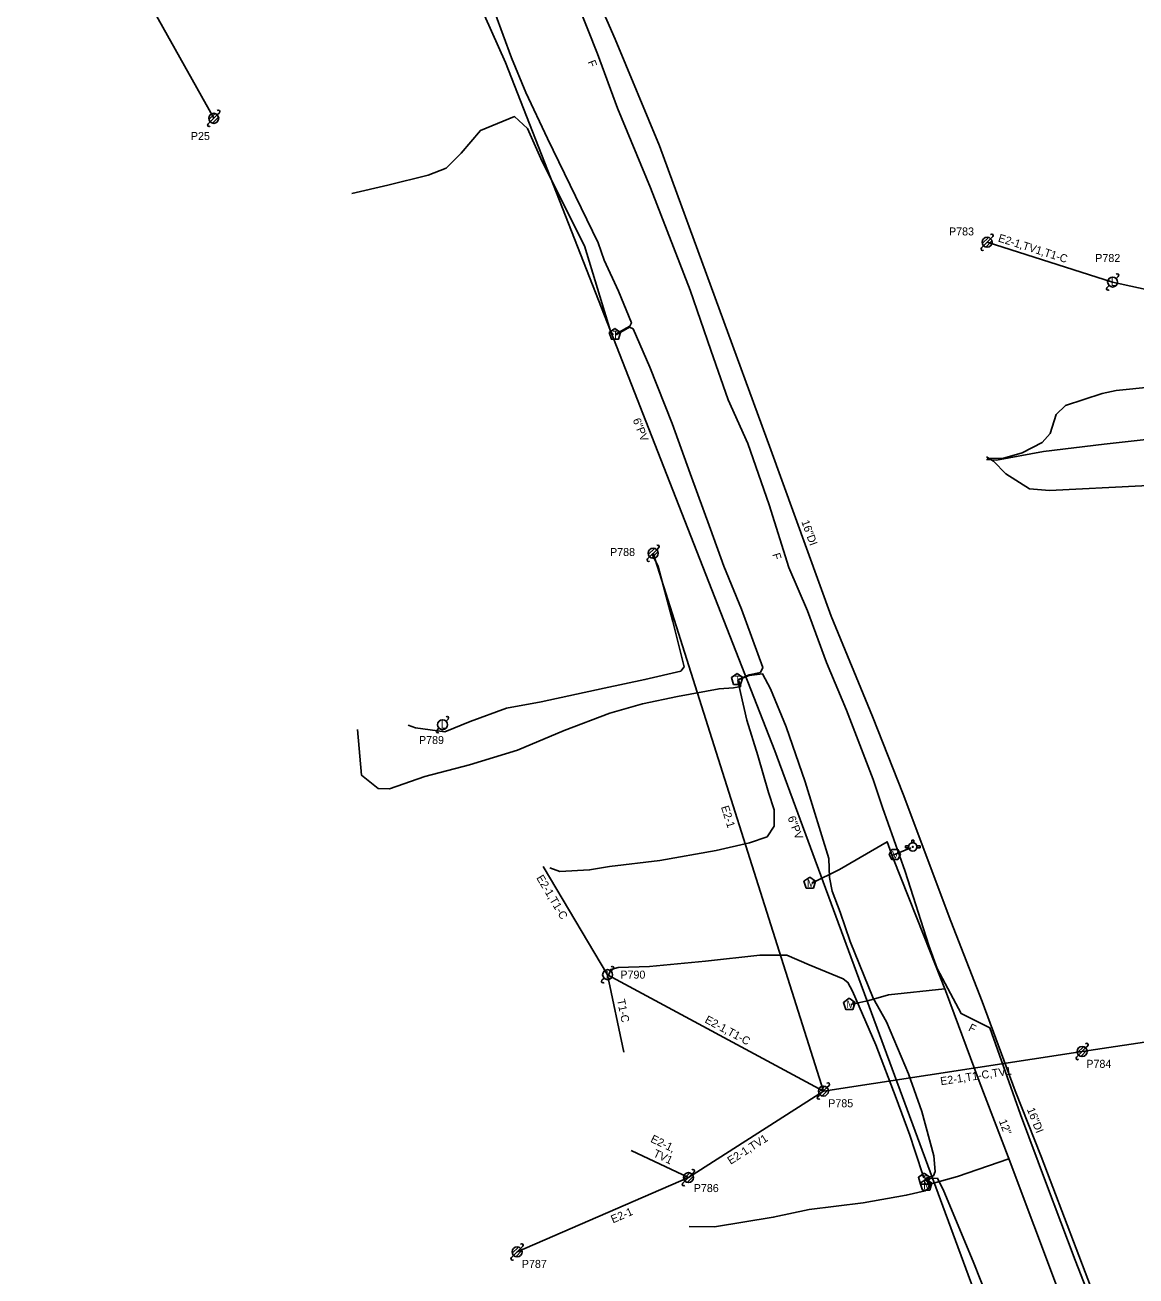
# Model space of a CAD drawing. Extents: x 1614474 to 1865144, y 1098877 to 1212550.
# Drawn here: x 1755678 to 1756233, y 1167576 to 1168201 of the extents above; entities that cross this region are included whole.
import ezdxf

# ---------------------------------------------------------------- set-up
doc = ezdxf.new("R2010")
doc.units = 0
for name, color, linetype in [('RD_EX_SU_Elec', 7, 'Continuous'), ('RD_EX_SU_H2O', 7, 'Continuous'), ('RD_EX_SU_Ovhd', 7, 'Continuous'), ('RD_EX_SU_Pole', 7, 'Continuous'), ('RD_EX_SU_Sewer', 7, 'Continuous'), ('RD_EX_SU_Telecom', 7, 'Continuous'), ('RD_EX_SU_TX_H2O', 7, 'Continuous'), ('RD_EX_SU_TX_Pole', 7, 'Continuous'), ('RD_EX_SU_TX_Sewer', 7, 'Continuous'), ('RD_EX_SU_TX_Telecom', 7, 'Continuous')]:
    doc.layers.add(name, color=color, linetype=linetype)

# ---------------------------------------------------------------- blocks, each defined once
blk = doc.blocks.new('SUE_PP')
at = {"layer": 'RD_EX_SU_Pole'}
for p, q in [((-2.41, -0.65), (0.65, 2.41)), ((-1.77, -1.77), (1.77, 1.77)), ((-0.65, -2.41), (2.41, 0.65)), ((1.77, 1.77), (2.83, 2.83)), ((-2.83, -2.83), (-1.77, -1.77))]:
    blk.add_line(p, q, dxfattribs=at)
blk.add_circle((0, 0), 2.5, dxfattribs=at)
for centre, start, end in [((2.3, 3.36), 315, 135), ((-2.3, -3.36), 135, 315)]:
    blk.add_arc(centre, 0.75, start, end, dxfattribs=at)
blk = doc.blocks.new('SUE_TPP')
at = {"layer": 'RD_EX_SU_Telecom'}
blk.add_lwpolyline([(0, 3), (-2.85, 0.93), (-1.76, -2.43), (1.76, -2.43), (2.85, 0.93)], close=True, dxfattribs=at)
blk.add_text('T', height=3.75, dxfattribs=at).set_placement((-1.25, -1.88))
blk = doc.blocks.new('SUE_WM')
at = {"layer": 'RD_EX_SU_H2O'}
blk.add_lwpolyline([(0, 3.05), (-2.9, 0.94), (-1.79, -2.47), (1.79, -2.47), (2.9, 0.94)], close=True, dxfattribs=at)
blk.add_text('M', height=3.75, dxfattribs=at).set_placement((-1.43, -1.88))
blk = doc.blocks.new('SUE_WFH')
at = {"layer": 'RD_EX_SU_H2O'}
for p, q in [((-2.01, 0.6), (-3.65, 0.6)), ((-3.65, 0.6), (-3.65, -0.45)), ((-0.48, 3.38), (-0.48, 2.04)), ((0.57, 3.38), (-0.48, 3.38)), ((0.57, 2.02), (0.57, 3.38)), ((3.7, 0.6), (2.01, 0.6)), ((3.7, -0.45), (3.7, 0.6)), ((-3.65, -0.45), (-2.05, -0.45)), ((2.05, -0.45), (3.7, -0.45))]:
    blk.add_line(p, q, dxfattribs=at)
for radius in [2.1, 0.263]:
    blk.add_circle((0, 0), radius, dxfattribs=at)
for start, end in [(163.3387, 192.31502), (74.24552, 103.21276), (347.68498, 16.6613)]:
    blk.add_arc((0, 0), 2.1, start, end, dxfattribs=at)
blk = doc.blocks.new('SUE_WV')
at = {"layer": 'RD_EX_SU_H2O'}
blk.add_lwpolyline([(2.89, 0), (1.44, 2.5), (-1.44, 2.5), (-2.89, 0), (-1.44, -2.5), (1.44, -2.5)], close=True, dxfattribs=at)
blk.add_text('V', height=3.75, dxfattribs=at).set_placement((-1.43, -1.88))

msp = doc.modelspace()

# ---------------------------------------------------------------- linework, layer by layer
at = {"layer": 'RD_EX_SU_Elec'}
for points in [[(1756158.7, 1167983.99), (1756163.59, 1167983.56), (1756187.17, 1167988.03), (1756217.4, 1167991.66), (1756249.02, 1167995.12), (1756279.77, 1167997.42), (1756305.79, 1167999.38), (1756313.88, 1168000.27), (1756316.19, 1167996.26)], [(1755869.57, 1167851.16), (1755873.19, 1167849.88), (1755887.92, 1167847.77), (1755900.58, 1167852.96), (1755918.67, 1167859.68), (1755936.12, 1167862.87), (1755967.46, 1167869.61), (1755987.87, 1167873.98), (1756005.8, 1167878.1), (1756007.57, 1167880.39), (1756001.85, 1167902.91), (1755994.55, 1167930.43), (1755991.77, 1167936.28)]]:
    msp.add_lwpolyline(points, dxfattribs=at)
at = {"layer": 'RD_EX_SU_H2O'}
msp.add_line((1756111.54, 1167786.08), (1756120.89, 1167789.84), dxfattribs=at)
for points in [[(1755904.2, 1168347.14), (1755922.61, 1168308.3), (1755938.52, 1168273.68), (1755948, 1168251.19), (1755972.99, 1168194.09), (1755995.27, 1168140.77), (1756050.84, 1167988.86), (1756081.08, 1167905.61), (1756101.58, 1167855.44), (1756116.98, 1167816.66), (1756140.78, 1167753.22), (1756156.44, 1167713.09), (1756172.97, 1167668.41), (1756185.91, 1167635.6), (1756220.9, 1167543.58)], [(1756071.31, 1167772.16), (1756085.11, 1167779.07), (1756108.91, 1167792.94), (1756111.78, 1167785), (1756127.48, 1167745.51), (1756138.1, 1167718.5), (1756155.05, 1167673.34), (1756169.44, 1167635.39), (1756195.1, 1167567.1), (1756215.65, 1167514.35), (1756247.83, 1167428.43), (1756274.14, 1167357.35), (1756290.72, 1167313.58), (1756321.91, 1167230.75), (1756342.14, 1167174.56), (1756357.52, 1167133.56), (1756360.24, 1167126.4), (1756375.13, 1167136.28), (1756391.03, 1167147.63), (1756398.81, 1167147.78)], [(1756090.76, 1167711.58), (1756099.91, 1167713.6), (1756109.61, 1167716.33), (1756137.76, 1167719.35)], [(1756129.1, 1167621.41), (1756144.22, 1167625.61), (1756169.8, 1167634.44)]]:
    msp.add_lwpolyline(points, dxfattribs=at)
at = {"layer": 'RD_EX_SU_Ovhd'}
for p, q in [((1755678.06, 1168323.63), (1755772.38, 1168154.45)), ((1756158.95, 1168092.53), (1756221.7, 1168072.64)), ((1756221.7, 1168072.64), (1756312.84, 1168052.28)), ((1755992.03, 1167937.09), (1756077.13, 1167668.31)), ((1755937.06, 1167780.6), (1755969.27, 1167726.49)), ((1755969.27, 1167726.49), (1756077.13, 1167668.31)), ((1755969.27, 1167726.49), (1755977.32, 1167687.7)), ((1756206.43, 1167688.08), (1756342.18, 1167708.36)), ((1756077.13, 1167668.31), (1756206.43, 1167688.08)), ((1756009.64, 1167625.05), (1756077.13, 1167668.31)), ((1755981.08, 1167638.61), (1756009.64, 1167625.05)), ((1755924.02, 1167587.93), (1756009.64, 1167625.05))]:
    msp.add_line(p, q, dxfattribs=at)
at = {"layer": 'RD_EX_SU_Pole'}
for p, q in [((1755774.15, 1168156.22), (1755775.21, 1168157.28)), ((1755769.55, 1168151.63), (1755770.61, 1168152.69)), ((1755769.96, 1168153.81), (1755773.03, 1168156.87)), ((1755770.61, 1168152.69), (1755774.15, 1168156.22)), ((1755771.73, 1168152.04), (1755774.79, 1168155.1)), ((1756218.87, 1168069.81), (1756219.93, 1168070.87)), ((1756223.47, 1168074.41), (1756224.53, 1168075.47)), ((1755989.61, 1167936.44), (1755992.67, 1167939.51)), ((1755990.26, 1167935.32), (1755993.8, 1167938.86)), ((1755993.8, 1167938.86), (1755994.86, 1167939.92)), ((1755989.2, 1167934.26), (1755990.26, 1167935.32)), ((1755991.38, 1167934.68), (1755994.44, 1167937.74)), ((1755888.51, 1167853.18), (1755889.57, 1167854.24)), ((1755883.92, 1167848.58), (1755884.98, 1167849.64)), ((1755971.04, 1167728.26), (1755972.1, 1167729.32)), ((1755966.44, 1167723.67), (1755967.5, 1167724.73))]:
    msp.add_line(p, q, dxfattribs=at)
for centre in [(1755772.38, 1168154.45), (1756221.7, 1168072.64), (1755992.03, 1167937.09), (1755886.75, 1167851.41), (1755969.27, 1167726.49)]:
    msp.add_circle(centre, 2.5, dxfattribs=at)
for centre, start, end in [((1755774.68, 1168157.81), 315, 135), ((1755770.08, 1168151.1), 135, 315), ((1756224, 1168076), 315, 135), ((1756219.4, 1168069.28), 135, 315), ((1755994.33, 1167940.45), 315, 135), ((1755989.73, 1167933.73), 135, 315), ((1755889.04, 1167854.77), 315, 135), ((1755884.45, 1167848.05), 135, 315), ((1755971.57, 1167729.85), 315, 135), ((1755966.97, 1167723.14), 135, 315)]:
    msp.add_arc(centre, 0.75, start, end, dxfattribs=at)
at = {"layer": 'RD_EX_SU_Sewer'}
for points in [[(1755893.01, 1168238.82), (1755918.27, 1168182.4)], [(1755918.27, 1168182.4), (1756052.9, 1167838.38)], [(1756052.9, 1167838.38), (1756224.72, 1167372.47), (1756323.52, 1167096.55), (1756376.52, 1166947.01), (1756475.17, 1166587.83)]]:
    msp.add_lwpolyline(points, dxfattribs=at)
at = {"layer": 'RD_EX_SU_Telecom'}
for points in [[(1755867.59, 1168310.21), (1755881.89, 1168280.5), (1755897.42, 1168246.03), (1755908.8, 1168218.82), (1755921.3, 1168184.71), (1755928.36, 1168167.28), (1755939.17, 1168144.41), (1755964.51, 1168092.26), (1755967.52, 1168083.62), (1755974.77, 1168068.14), (1755981.19, 1168052.22), (1755980.43, 1168050.52), (1755973.2, 1168046.59)], [(1755954.25, 1168211.92), (1755964.15, 1168186.62), (1755974.26, 1168159.56), (1755990.65, 1168119.67), (1756010.52, 1168068.56), (1756020.83, 1168038.51), (1756029.44, 1168013.84), (1756039.32, 1167991.87), (1756050.05, 1167961.32), (1756059.83, 1167929.98), (1756069.2, 1167908.38), (1756078.7, 1167882.57), (1756088.71, 1167858.62), (1756102.02, 1167823.98), (1756106.74, 1167810.01), (1756117.97, 1167778.02), (1756129.82, 1167741.09), (1756134.01, 1167729.65), (1756145.95, 1167707.06), (1756160.25, 1167699.88), (1756175.68, 1167656.58), (1756188.68, 1167621.82), (1756202.92, 1167583.73), (1756219.98, 1167540.39)], [(1755841.43, 1168116.92), (1755859.36, 1168120.98), (1755879.61, 1168126.12), (1755888.56, 1168129.53), (1755896.09, 1168137.04), (1755905.65, 1168148.43), (1755922.68, 1168155.3), (1755929.27, 1168149.29), (1755936.61, 1168132.87), (1755957.75, 1168090.78), (1755970.78, 1168048.13), (1755972.19, 1168046.47)], [(1756159.04, 1167984.63), (1756166.68, 1167984.37), (1756176.55, 1167987.23), (1756186.47, 1167992.4), (1756190.44, 1167996.92), (1756193.4, 1168006.42), (1756198.16, 1168010.87), (1756216.42, 1168016.99), (1756223.51, 1168018.39), (1756241.64, 1168020.25), (1756247.48, 1168021.99), (1756268.27, 1168032.44), (1756292.3, 1168043.12), (1756304.83, 1168047.91), (1756313.37, 1168050.78), (1756313.03, 1168052.57)], [(1756034.61, 1167874.06), (1756040.08, 1167876.29), (1756045.63, 1167877.54), (1756046.82, 1167879.95), (1756036.25, 1167909.07), (1756027.29, 1167930.71), (1756020.62, 1167949.2), (1756010.49, 1167977), (1756001.55, 1168001.89), (1755990.3, 1168030.08), (1755982.09, 1168049.19), (1755980.19, 1168050.16), (1755973.48, 1168046.32)], [(1756158.59, 1167985.22), (1756162.2, 1167983.17), (1756168.33, 1167976.76), (1756180.21, 1167969.34), (1756190.12, 1167968.53), (1756236.31, 1167970.8), (1756263.75, 1167971.46), (1756299.2, 1167970.68), (1756307.27, 1167971.19), (1756311.09, 1167973.51), (1756313.18, 1167978.88), (1756313.61, 1167989.06), (1756314.16, 1167997.74), (1756316.41, 1167997.29)], [(1756034.53, 1167873.86), (1756040.08, 1167875.94), (1756046.7, 1167876.83), (1756050.72, 1167869.39), (1756058.52, 1167850.38), (1756068.07, 1167822.86), (1756079.87, 1167784.61), (1756080.23, 1167775.03), (1756081.57, 1167768.15), (1756085.55, 1167757.65), (1756090.48, 1167743.05), (1756101.96, 1167714.71), (1756108.69, 1167702.97), (1756119.73, 1167676.96), (1756126.29, 1167658.16), (1756132.36, 1167635.96), (1756132.95, 1167628.04), (1756132.08, 1167626), (1756127.76, 1167624.57)], [(1755844.3, 1167848.97), (1755846.32, 1167826.16), (1755854.61, 1167819.58), (1755860.32, 1167819.34), (1755877.92, 1167825.49), (1755900.21, 1167831.38), (1755924.21, 1167838.68), (1755947.5, 1167848.57), (1755970.39, 1167857.17), (1755986.75, 1167861.86), (1756004.23, 1167865.47), (1756024.94, 1167869.39), (1756032.13, 1167869.89), (1756035.8, 1167870.54), (1756034.7, 1167873.57)], [(1756034.35, 1167873.52), (1756035.66, 1167867.47), (1756038.81, 1167853.61), (1756044.27, 1167836.05), (1756049.68, 1167817.45), (1756052.45, 1167808.8), (1756052.53, 1167800.7), (1756049, 1167795.32), (1756040.22, 1167792.38), (1756023.57, 1167788.59), (1755995.41, 1167783.6), (1755970.21, 1167780.51), (1755960.21, 1167778.83), (1755945.42, 1167778.1), (1755940.33, 1167779.88)], [(1755969.89, 1167726.65), (1755970.91, 1167729.13), (1755974.51, 1167729.99), (1755990.23, 1167730.65), (1756018.14, 1167733.24), (1756045.36, 1167736.26), (1756058.92, 1167736.26), (1756070, 1167731.46), (1756087.05, 1167724.47), (1756089.36, 1167722.65), (1756091.74, 1167718.3), (1756103.28, 1167691.37), (1756113.45, 1167664.75), (1756120.39, 1167646.36), (1756122.75, 1167638.68), (1756127.3, 1167624.92)], [(1756010.05, 1167600.63), (1756022.7, 1167600.39), (1756052.08, 1167605.26), (1756070.07, 1167609.2), (1756096.95, 1167612.44), (1756118.49, 1167616.28), (1756127.92, 1167618.51), (1756130.07, 1167620.07), (1756130.01, 1167622.26), (1756127.75, 1167624.11)], [(1756127.86, 1167624.47), (1756134.12, 1167624.83), (1756137.29, 1167618.27), (1756151.91, 1167583.07), (1756167.31, 1167544.54), (1756181.93, 1167503.45), (1756190.52, 1167477.21), (1756195.07, 1167463.69), (1756198.66, 1167456.38), (1756204.33, 1167443.81), (1756202.19, 1167439.67), (1756198.01, 1167436.74)]]:
    msp.add_lwpolyline(points, dxfattribs=at)

# ---------------------------------------------------------------- block references
at = {"layer": 'RD_EX_SU_H2O'}
for name, p in [('SUE_WV', (1756112.82, 1167786.49)), ('SUE_WFH', (1756121.78, 1167790.32)), ('SUE_WM', (1756070.3, 1167772.21)), ('SUE_WM', (1756090.06, 1167711.63)), ('SUE_WM', (1756128.47, 1167621.27))]:
    msp.add_blockref(name, p, dxfattribs=at)
at = {"layer": 'RD_EX_SU_Pole'}
for p in [(1756158.95, 1168092.53), (1756206.43, 1167688.08), (1756077.13, 1167668.31), (1756009.64, 1167625.05), (1755924.02, 1167587.93)]:
    msp.add_blockref('SUE_PP', p, dxfattribs=at)
at = {"layer": 'RD_EX_SU_Telecom'}
for p in [(1755972.92, 1168046.44), (1756033.97, 1167874.01), (1756127.44, 1167624.3)]:
    msp.add_blockref('SUE_TPP', p, dxfattribs=at)

# ---------------------------------------------------------------- texts
at = {"layer": 'RD_EX_SU_Ovhd'}
for s, rotation, p in [('E2-1,TV1,T1-C', 342.41389, (1756164.15, 1168092.98)), ('E2-1', 287.56914, (1756025.89, 1167810.27)), ('E2-1,T1-C', 300.76396, (1755933.49, 1167774.88)), ('T1-C', 281.71511, (1755973.92, 1167713.91)), ('E2-1,T1-C', 331.65738, (1756017.47, 1167702.77)), ('E2-1,T1-C,TV1', 8.68997, (1756135.88, 1167671.22)), ('E2-1,', 334.60195, (1755990.37, 1167643.05)), ('E2-1,TV1', 32.66151, (1756030.74, 1167631.45)), ('TV1', 334.60195, (1755991.71, 1167635.78)), ('E2-1', 23.4387, (1755971.93, 1167602.16))]:
    msp.add_text(s, height=4, rotation=rotation, dxfattribs=at).set_placement(p)
at = {"layer": 'RD_EX_SU_Pole'}
for p in [(1756220.84, 1168070.64), (1755885.88, 1167849.41), (1755968.41, 1167724.49)]:
    msp.add_text('L', height=4, dxfattribs=at).set_placement(p)
at = {"layer": 'RD_EX_SU_TX_H2O'}
for s, rotation, p in [('16"DI', 289.9624, (1756066.03, 1167952.9)), ('16"DI', 291.54117, (1756178.76, 1167659.18)), ('12"', 290.77175, (1756164.77, 1167653.35))]:
    msp.add_text(s, height=4, rotation=rotation, dxfattribs=at).set_placement(p)
at = {"layer": 'RD_EX_SU_TX_Pole'}
for s, p in [('P25', (1755760.95, 1168143.61)), ('P783', (1756139.9, 1168095.93)), ('P782', (1756213.01, 1168082.64)), ('P788', (1755970.47, 1167935.72)), ('P789', (1755874.97, 1167841.76)), ('P790', (1755975.64, 1167724.51)), ('P784', (1756208.54, 1167679.93)), ('P785', (1756079.53, 1167660.23)), ('P786', (1756012.31, 1167617.83)), ('P787', (1755926.38, 1167579.94))]:
    msp.add_text(s, height=4, dxfattribs=at).set_placement(p)
at = {"layer": 'RD_EX_SU_TX_Sewer'}
for rotation, p in [(291.37312, (1755981.75, 1168003.74)), (290.73948, (1756059.15, 1167804.94))]:
    msp.add_text('6"PV', height=4, rotation=rotation, dxfattribs=at).set_placement(p)
at = {"layer": 'RD_EX_SU_TX_Telecom'}
for rotation, p in [(290.4755, (1755959.22, 1168182.69)), (287.32422, (1756051.5, 1167936.53)), (333.33694, (1756149.25, 1167698.69))]:
    msp.add_text('F', height=4, rotation=rotation, dxfattribs=at).set_placement(p)

doc.saveas('drawing.dxf')
